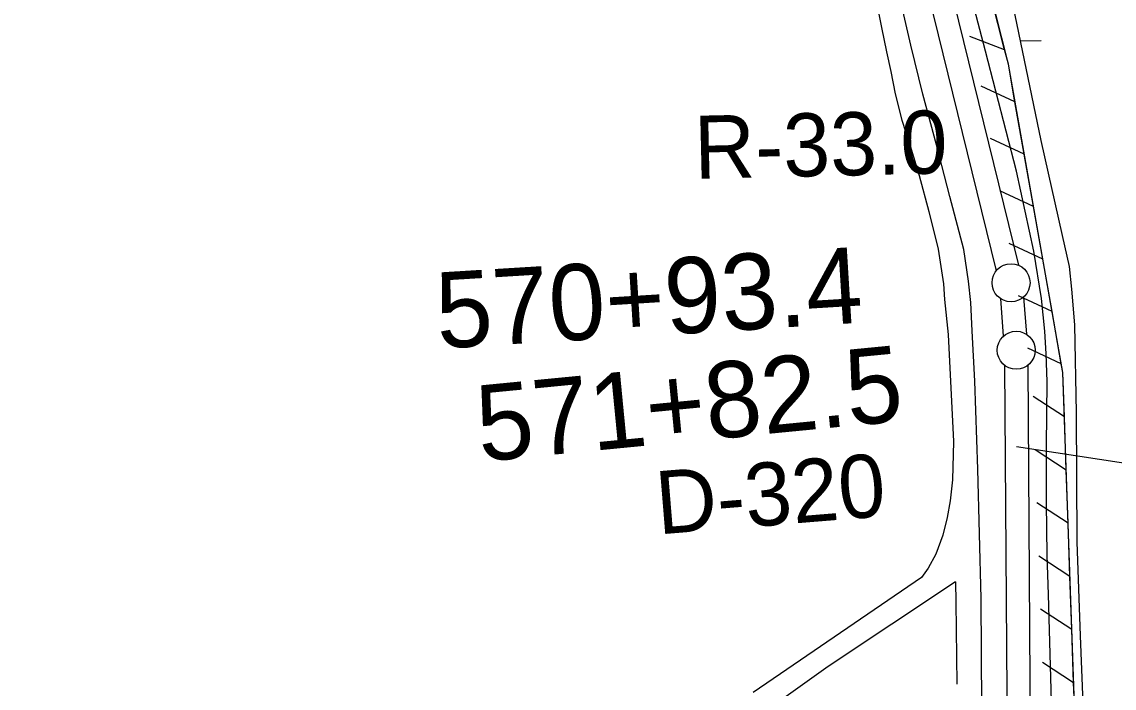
# Model space of a CAD drawing. Extents: x 3807117 to 3845308, y 337856 to 363736.
# Drawn here: x 3828664 to 3830101, y 344669 to 345546 of the extents above; entities that cross this region are included whole.
import ezdxf

# ---------------------------------------------------------------- set-up
doc = ezdxf.new("R2010")
doc.units = 0
for name, color, linetype in [('V-LEVE-TOET', 7, 'Continuous'), ('V-RIVR-RANG', 7, 'Continuous'), ('V-RIVR-RANG-IDEN', 7, 'Continuous'), ('V-RRAP-FSHR', 7, 'Continuous'), ('V-SITE-VEGE', 7, 'Continuous'), ('V-SURV-IDEN', 7, 'Continuous'), ('V-SURV-LINE', 7, 'Continuous'), ('V-TOPO-SHOR', 7, 'Continuous'), ('V-WETL-SWMP', 7, 'Continuous')]:
    doc.layers.add(name, color=color, linetype=linetype)

msp = doc.modelspace()

# ---------------------------------------------------------------- linework, layer by layer
at = {"layer": 'V-LEVE-TOET'}
for points in [[(3830018.2, 344651.5), (3830014.2, 344792.1), (3830012.6, 344844.1), (3830011.7, 344912.9), (3830011.8, 344987.5), (3830012.4, 345072.6), (3830011.4, 345108.7), (3830009.6, 345138.5), (3830005, 345181.9), (3829995, 345244), (3829972.4, 345349.4), (3829931.5, 345506.9), (3829890.3, 345665.1)], [(3829926.7, 344644.1), (3829925.7, 344787.1), (3829921.5, 344957.3), (3829917.6, 345073.1), (3829914.1, 345139.2), (3829912.1, 345176.3), (3829909.3, 345204.7), (3829903.1, 345246), (3829884.8, 345315.8), (3829867.2, 345383.8), (3829849.3, 345450.7), (3829833.4, 345515), (3829810.4, 345614.1)]]:
    msp.add_lwpolyline(points, dxfattribs=at)
at = {"layer": 'V-RIVR-RANG'}
msp.add_line((3829972.4, 344987.1), (3830960.7, 344834.6), dxfattribs=at)
at = {"layer": 'V-RRAP-FSHR'}
for p, q in [((3829956.7, 345509), (3829911.1, 345526.4)), ((3829970.3, 345440.4), (3829926, 345461)), ((3829982.5, 345371.5), (3829938.2, 345392.1)), ((3829994.7, 345302.6), (3829950.4, 345323.2)), ((3830006.9, 345233.6), (3829962.6, 345254.2)), ((3830019.1, 345164.7), (3829974.8, 345185.3)), ((3830031.2, 345095.8), (3829987, 345116.4)), ((3830035.3, 345026), (3829994.3, 345052.6)), ((3830037.7, 344956), (3829996.7, 344982.6)), ((3830040.1, 344886.1), (3829999.2, 344912.7)), ((3830042.6, 344816.1), (3830001.6, 344842.7)), ((3830045, 344746.2), (3830004, 344772.8)), ((3830047.4, 344676.2), (3830006.5, 344702.8))]:
    msp.add_line(p, q, dxfattribs=at)
for points in [[(3830054.6, 343561.4), (3830074, 343759.8), (3830074.7, 343915.2), (3830045.7, 344136.4), (3830024.5, 344305.3), (3830042.4, 344481.2), (3830048.4, 344647.1), (3830033.2, 345084.5), (3829961.6, 345489.8), (3829841.6, 345965.1), (3829653.4, 346442.3), (3829378, 347139.2), (3829300.8, 347283.5)], [(3829956.7, 345509), (3829939.6, 345576.9)], [(3829970.3, 345440.4), (3829961.6, 345489.8), (3829956.7, 345509.1)], [(3829982.5, 345371.5), (3829970.3, 345440.4)], [(3829994.7, 345302.6), (3829982.5, 345371.5)], [(3830006.9, 345233.6), (3829994.7, 345302.6)], [(3830019.1, 345164.7), (3830006.9, 345233.6)], [(3830031.2, 345095.8), (3830019.1, 345164.7)], [(3830035.3, 345026), (3830033.2, 345084.5), (3830031.2, 345095.8)], [(3830037.7, 344956), (3830035.3, 345026)], [(3830040.1, 344886.1), (3830037.7, 344956)], [(3830042.6, 344816.1), (3830040.1, 344886.1)], [(3830045, 344746.2), (3830042.6, 344816.1)], [(3830047.4, 344676.2), (3830045, 344746.2)], [(3830046.9, 344606.2), (3830048.4, 344647.1), (3830047.4, 344676.2)]]:
    msp.add_lwpolyline(points, dxfattribs=at)
at = {"layer": 'V-SITE-VEGE'}
msp.add_lwpolyline([(3829787.7, 345572.8), (3829794.9, 345538.1), (3829801.2, 345506.2), (3829807.2, 345480.2), (3829812.8, 345451), (3829821.5, 345416.4), (3829832.6, 345382.5), (3829844.5, 345343.5), (3829857.2, 345296.2), (3829869.4, 345246.5), (3829876.2, 345201.2), (3829877.8, 345180.3), (3829882.6, 345134.2), (3829889.5, 344993.5), (3829888, 344943), (3829884.9, 344915.4), (3829881, 344893.4), (3829875.5, 344870.5), (3829866.1, 344845.2), (3829856.3, 344826.7), (3829847.2, 344814.5), (3829625.9, 344663.5)], dxfattribs=at)
at = {"layer": 'V-SURV-LINE'}
for points in [[(3829790.5, 345976.8), (3829974.9, 345225.4)], [(3829945.8, 345218.3), (3829761.3, 345969.6)], [(3829981.6, 345183.6), (3829985.3, 345134.7)], [(3829955.4, 345132.4), (3829951.7, 345181.4)], [(3829960.8, 344539), (3829957, 345093.6)], [(3829987, 345093.8), (3829990.8, 344539.3)]]:
    msp.add_lwpolyline(points, dxfattribs=at)
for centre in [(3829965.1, 345202.4), (3829971.9, 345113.6)]:
    msp.add_circle(centre, 25, dxfattribs=at)
at = {"layer": 'V-TOPO-SHOR'}
for points in [[(3829892, 344808.9), (3829724.5, 344697.4), (3829557.7, 344578.3), (3829338.3, 344421.9), (3829096.1, 344243.2), (3828896.4, 344101.6), (3828731.3, 343976), (3828664.3, 343917.6)], [(3829892, 344808.9), (3829892.6, 344782.2), (3829893.6, 344674.4)]]:
    msp.add_lwpolyline(points, dxfattribs=at)
at = {"layer": 'V-WETL-SWMP'}
for p, q in [((3830004.9, 345389.5), (3829960.2, 345604.9)), ((3829977.7, 345520.6), (3830004.8, 345521)), ((3830032.7, 345264.5), (3830004.9, 345389.5)), ((3830041.8, 345223.7), (3830032.7, 345264.5)), ((3830045, 345194), (3830041.8, 345223.7)), ((3830048.8, 345146.9), (3830045, 345194)), ((3830051.1, 345031.3), (3830048.8, 345146.9)), ((3830052.2, 344861.6), (3830051.1, 345031.3)), ((3830056.5, 344737.9), (3830052.2, 344861.6)), ((3830060, 344649.2), (3830056.5, 344737.9))]:
    msp.add_line(p, q, dxfattribs=at)

# ---------------------------------------------------------------- texts
at = {"layer": 'V-RIVR-RANG-IDEN'}
for s, rotation, p in [('R-33.0', 1.2929, (3829549.2, 345339)), ('D-320', 4.6506, (3829501.3, 344871.2))]:
    msp.add_text(s, height=83, rotation=rotation, dxfattribs=at).set_placement(p)
at = {"layer": 'V-SURV-IDEN'}
for s, rotation, p in [('570+93.4', 3.5114, (3829211.6, 345115.7)), ('571+82.5', 5.5387, (3829267.1, 344966.9))]:
    msp.add_text(s, height=100, rotation=rotation, dxfattribs=at).set_placement(p)

doc.saveas('drawing.dxf')
